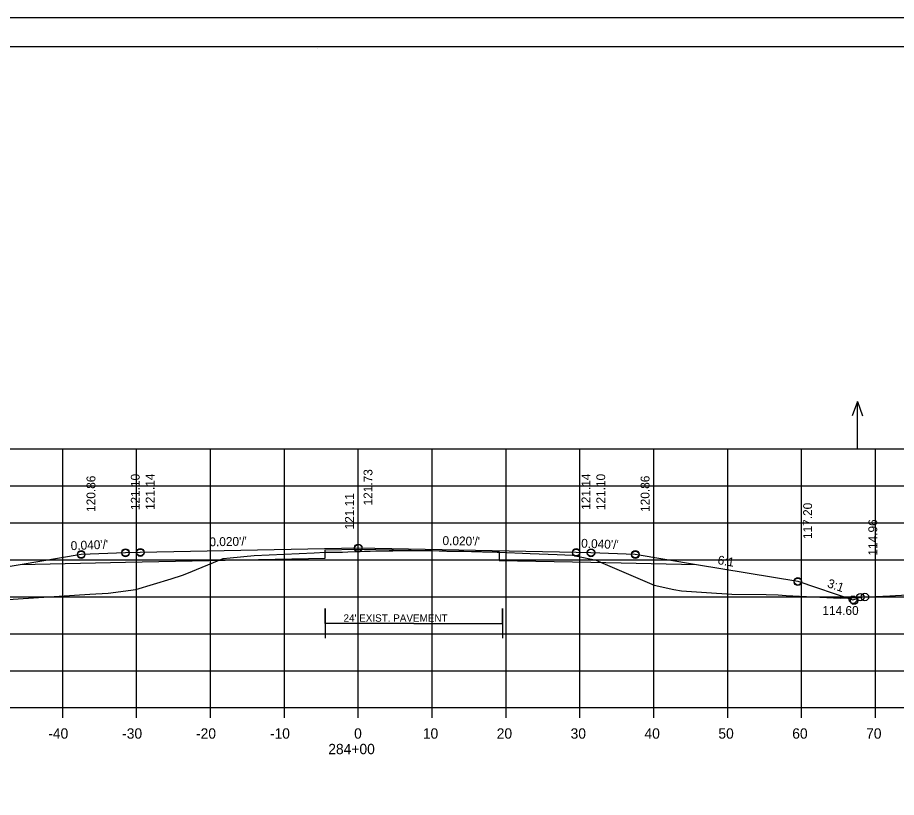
# Model space of a CAD drawing. Extents: x 1175611 to 1176402, y -433344 to -416213.
# Drawn here: x 1175734.9 to 1175853.8, y -418302 to -418196.5 of the extents above; entities that cross this region are included whole.
import ezdxf

# ---------------------------------------------------------------- set-up
doc = ezdxf.new("R2010")
doc.units = 0
for name, color, linetype in [('R_Alt Surface', 7, 'Continuous'), ('R_Axis', 7, 'Continuous'), ('R_Axis Annot', 7, 'Continuous'), ('R_Border', 7, 'Continuous'), ('R_Exist Surface', 7, 'Continuous'), ('R_Fin Surface', 7, 'Continuous'), ('R_Grid', 7, 'Continuous'), ('R_No Plot', 7, 'Continuous'), ('R_Water Annot', 7, 'Continuous'), ('R_Xsect Elev', 7, 'Continuous'), ('R_Xsect Slope', 7, 'Continuous')]:
    doc.layers.add(name, color=color, linetype=linetype)

msp = doc.modelspace()

# ---------------------------------------------------------------- linework, layer by layer
at = {"layer": 'R_Alt Surface'}
for q in [(1175776.47, -418278.5), (1175800.47, -418278.5)]:
    msp.add_line((1175788.47, -418278.5), q, dxfattribs=at)
for points in [[(1175735.2, -418270.51), (1175749.47, -418270.23), (1175776.47, -418269.69), (1175776.47, -418268.52), (1175780.97, -418268.43), (1175800.06, -418268.81), (1175800.06, -418269.98), (1175812.47, -418270.23), (1175826.75, -418270.51)], [(1175776.47, -418278.5), (1175776.47, -418276.5), (1175776.47, -418280.5)], [(1175800.47, -418278.5), (1175800.47, -418276.5), (1175800.47, -418280.5)]]:
    msp.add_lwpolyline(points, dxfattribs=at)
at = {"layer": 'R_Axis'}
for p, q in [((1175640.97, -418289.89), (1175920.97, -418289.89)), ((1175740.97, -418291.29), (1175740.97, -418289.89)), ((1175750.97, -418291.29), (1175750.97, -418289.89)), ((1175760.97, -418291.29), (1175760.97, -418289.89)), ((1175770.97, -418291.29), (1175770.97, -418289.89)), ((1175780.97, -418291.29), (1175780.97, -418289.89)), ((1175790.97, -418291.29), (1175790.97, -418289.89)), ((1175800.97, -418291.29), (1175800.97, -418289.89)), ((1175810.97, -418291.29), (1175810.97, -418289.89)), ((1175820.97, -418291.29), (1175820.97, -418289.89)), ((1175830.97, -418291.29), (1175830.97, -418289.89)), ((1175840.97, -418291.29), (1175840.97, -418289.89)), ((1175850.97, -418291.29), (1175850.97, -418289.89))]:
    msp.add_line(p, q, dxfattribs=at)
at = {"layer": 'R_Border'}
for p, q in [((1175622.97, -418200.43), (1175939.15, -418200.43)), ((1175775.49, -418200.69), (1175775.49, -418200.69)), ((1175775.49, -418200.69), (1175775.49, -418200.69))]:
    msp.add_line(p, q, dxfattribs=at)
at = {"layer": 'R_Exist Surface'}
msp.add_lwpolyline([(1175730.73, -418275.42), (1175744.65, -418274.56), (1175747.11, -418274.4), (1175747.11, -418274.4), (1175747.11, -418274.4), (1175750.87, -418273.93), (1175755.65, -418272.46), (1175757.16, -418271.99), (1175757.78, -418271.73), (1175762.67, -418269.71), (1175763.62, -418269.63), (1175766.89, -418269.29), (1175774.99, -418268.93), (1175776.47, -418268.87), (1175776.59, -418268.87), (1175776.72, -418268.86), (1175778.38, -418268.86), (1175778.82, -418268.86), (1175779.56, -418268.82), (1175781.82, -418268.73), (1175782.6, -418268.72), (1175785.17, -418268.69), (1175785.66, -418268.67), (1175786.87, -418268.61), (1175788.23, -418268.61), (1175788.63, -418268.61), (1175788.71, -418268.61), (1175789.78, -418268.61), (1175790.85, -418268.64), (1175792.97, -418268.7), (1175796.31, -418268.76), (1175797.18, -418268.77), (1175797.8, -418268.79), (1175799.78, -418268.85), (1175799.88, -418268.85), (1175800.06, -418268.86), (1175804.23, -418269.02), (1175807.89, -418269.17), (1175809.97, -418269.26), (1175810.62, -418269.39), (1175813.19, -418269.96), (1175813.42, -418270.06), (1175821.04, -418273.33), (1175823.67, -418273.89), (1175824.73, -418274.11), (1175828.09, -418274.33), (1175831.52, -418274.54), (1175836.19, -418274.6), (1175837.81, -418274.63), (1175838.87, -418274.71), (1175846.19, -418275.08), (1175852.91, -418274.76), (1175855.28, -418274.64)], dxfattribs=at)
at = {"layer": 'R_Fin Surface'}
msp.add_lwpolyline([(1175709.98, -418274.85), (1175712.65, -418275.74), (1175721.47, -418272.8), (1175735.2, -418270.51), (1175743.47, -418269.13), (1175749.47, -418268.89), (1175751.47, -418268.85), (1175780.97, -418268.26), (1175810.47, -418268.85), (1175812.47, -418268.89), (1175818.47, -418269.13), (1175826.75, -418270.51), (1175840.47, -418272.8), (1175847.93, -418275.29), (1175848.93, -418274.95)], dxfattribs=at)
at = {"layer": 'R_Grid'}
for p, q in [((1175640.97, -418254.89), (1175920.97, -418254.89)), ((1175740.97, -418289.89), (1175740.97, -418254.89)), ((1175750.97, -418289.89), (1175750.97, -418254.89)), ((1175760.97, -418289.89), (1175760.97, -418254.89)), ((1175770.97, -418289.89), (1175770.97, -418254.89)), ((1175780.97, -418289.89), (1175780.97, -418254.89)), ((1175790.97, -418289.89), (1175790.97, -418254.89)), ((1175800.97, -418289.89), (1175800.97, -418254.89)), ((1175810.97, -418289.89), (1175810.97, -418254.89)), ((1175820.97, -418289.89), (1175820.97, -418254.89)), ((1175830.97, -418289.89), (1175830.97, -418254.89)), ((1175840.97, -418289.89), (1175840.97, -418254.89)), ((1175850.97, -418289.89), (1175850.97, -418254.89)), ((1175640.97, -418259.89), (1175920.97, -418259.89)), ((1175640.97, -418264.89), (1175920.97, -418264.89)), ((1175640.97, -418269.89), (1175920.97, -418269.89)), ((1175640.97, -418274.89), (1175920.97, -418274.89)), ((1175640.97, -418279.89), (1175920.97, -418279.89)), ((1175640.97, -418284.89), (1175920.97, -418284.89)), ((1175640.97, -418289.89), (1175920.97, -418289.89))]:
    msp.add_line(p, q, dxfattribs=at)
at = {"layer": 'R_No Plot'}
msp.add_line((1175610.57, -418196.54), (1175943.91, -418196.54), dxfattribs=at)
msp.add_lwpolyline([(1175610.57, -418196.54), (1175943.91, -418196.54), (1175943.91, -418409.87), (1175610.57, -418409.87)], close=True, dxfattribs=at)
for centre in [(1175780.97, -418268.26), (1175780.97, -418268.34), (1175743.47, -418269.13), (1175743.47, -418269.21), (1175749.47, -418268.89), (1175749.47, -418268.97), (1175751.47, -418268.85), (1175751.47, -418268.93), (1175810.47, -418268.85), (1175810.47, -418268.93), (1175812.47, -418268.89), (1175812.47, -418268.97), (1175818.47, -418269.13), (1175818.47, -418269.21), (1175840.47, -418272.8), (1175840.47, -418272.88), (1175847.93, -418275.29), (1175847.93, -418275.29), (1175848.08, -418275.41), (1175848.93, -418274.95), (1175848.93, -418274.95), (1175849.55, -418274.92)]:
    msp.add_circle(centre, 0.5, dxfattribs=at)
at = {"layer": 'R_Water Annot'}
for p, q in [((1175848.54, -418248.49), (1175847.84, -418250.42)), ((1175848.54, -418254.78), (1175848.54, -418248.49)), ((1175848.54, -418248.49), (1175849.24, -418250.42))]:
    msp.add_line(p, q, dxfattribs=at)

# ---------------------------------------------------------------- texts
at = {"layer": 'R_Alt Surface'}
msp.add_text("24' EXIST. PAVEMENT", height=1, dxfattribs=at).set_placement((1175778.98, -418278.27))
at = {"layer": 'R_Axis Annot'}
for s, p in [('-40', (1175739.01, -418294.09)), ('-30', (1175749.01, -418294.09)), ('-20', (1175759.01, -418294.09)), ('-10', (1175769.01, -418294.09)), ('0', (1175780.41, -418294.09)), ('10', (1175789.71, -418294.09)), ('20', (1175799.71, -418294.09)), ('30', (1175809.71, -418294.09)), ('40', (1175819.71, -418294.09)), ('50', (1175829.71, -418294.09)), ('60', (1175839.71, -418294.09)), ('70', (1175849.71, -418294.09)), ('284+00', (1175776.91, -418296.19))]:
    msp.add_text(s, height=1.4, dxfattribs=at).set_placement(p)
at = {"layer": 'R_Xsect Elev'}
for s, p in [('120.86', (1175745.39, -418263.41)), ('121.10', (1175751.39, -418263.17)), ('121.14', (1175753.39, -418263.13)), ('121.73', (1175782.89, -418262.54)), ('121.14', (1175812.39, -418263.13)), ('121.10', (1175814.39, -418263.17)), ('120.86', (1175820.39, -418263.41)), ('121.11', (1175780.37, -418265.78)), ('117.20', (1175842.39, -418267.08)), ('114.96', (1175851.21, -418269.32))]:
    msp.add_text(s, height=1.2, rotation=90, dxfattribs=at).set_placement(p)
msp.add_text('114.60', height=1.2, dxfattribs=at).set_placement((1175843.79, -418277.35))
at = {"layer": 'R_Xsect Slope'}
for s, rotation, p in [("0.020'/'", 1.1458, (1175760.83, -418268.07)), ("0.020'/'", 358.8542, (1175792.36, -418267.89)), ("0.040'/'", 357.7094, (1175811.12, -418268.24)), ("0.040'/'", 2.2906, (1175742.07, -418268.59)), ('6:1', 350.5377, (1175829.55, -418270.47)), ('3:1', 341.5651, (1175844.36, -418273.57))]:
    msp.add_text(s, height=1.2, rotation=rotation, dxfattribs=at).set_placement(p)

doc.saveas('drawing.dxf')
